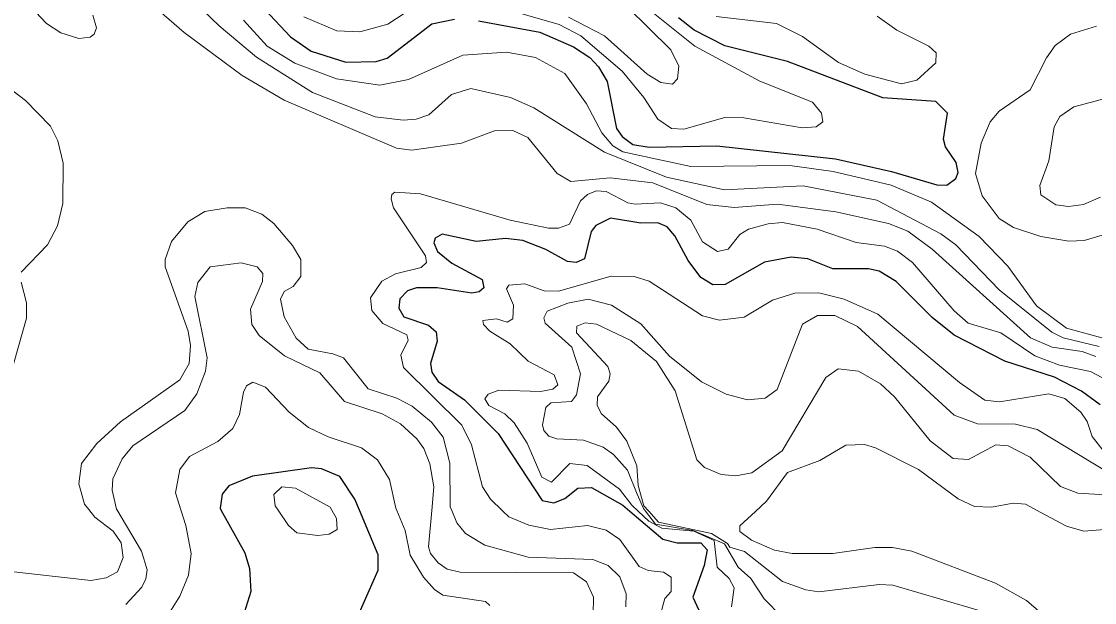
# Model space of a CAD drawing. Extents: x 473.9 to 500, y 7733.1 to 7760.8.
# Drawn here: x 486.475 to 489.264, y 7738.123 to 7739.633 of the extents above; entities that cross this region are included whole.
import ezdxf

# ---------------------------------------------------------------- set-up
doc = ezdxf.new("R2010")
doc.units = 0
doc.header["$LTSCALE"] = 0.032
doc.layers.add('1', color=7, linetype='Continuous', lineweight=25)
doc.layers.add('2', color=7, linetype='Continuous', lineweight=13)

msp = doc.modelspace()

# ---------------------------------------------------------------- linework, layer by layer
at = {"layer": '1'}
for points in [[(487.1075, 7739.6646), (487.1743, 7739.5935), (487.2282, 7739.5564), (487.318, 7739.5277), (487.3964, 7739.5289), (487.4253, 7739.5379), (487.5412, 7739.627), (487.6004, 7739.6395)], [(487.6629, 7739.6348), (487.822, 7739.6051), (487.9094, 7739.567), (487.9517, 7739.5395), (487.9749, 7739.5153), (487.9968, 7739.4769), (488.0211, 7739.3548), (488.0363, 7739.3344), (488.0635, 7739.3135), (488.1061, 7739.3061), (488.2822, 7739.3102), (488.5903, 7739.2758), (488.7357, 7739.2437), (488.8534, 7739.2085), (488.88, 7739.2081), (488.9032, 7739.2255), (488.9091, 7739.2411), (488.904, 7739.2668), (488.8765, 7739.3071), (488.8713, 7739.3276), (488.8814, 7739.3948), (488.8512, 7739.425), (488.7135, 7739.4345), (488.4657, 7739.5291), (488.3029, 7739.5698), (488.223, 7739.6104), (488.1824, 7739.6427)], [(489.2781, 7738.637), (489.2296, 7738.6721), (489.1593, 7738.7089), (489.0302, 7738.7502), (488.8986, 7738.818), (488.8415, 7738.8637), (488.748, 7738.9571), (488.7036, 7738.984), (488.6758, 7738.99), (488.5839, 7738.9899), (488.5187, 7739.016), (488.4752, 7739.0204), (488.406, 7739.0076), (488.3037, 7738.9496), (488.2716, 7738.9483), (488.2401, 7738.9674), (488.2076, 7739.0123), (488.1733, 7739.0761), (488.1527, 7739.0995), (488.1291, 7739.1097), (488.0845, 7739.1092), (488.0056, 7739.1217), (487.9675, 7739.1025), (487.9554, 7739.087), (487.9378, 7739.0165), (487.9168, 7739.007), (487.8938, 7739.0092), (487.8376, 7739.0409), (487.7775, 7739.0639), (487.7329, 7739.0688), (487.6567, 7739.0617), (487.5686, 7739.0806), (487.5501, 7739.0699), (487.5462, 7739.058), (487.5564, 7739.0351), (487.5934, 7739.0049), (487.6719, 7738.9629), (487.6763, 7738.9407), (487.6647, 7738.9302), (487.6457, 7738.9273), (487.555, 7738.941), (487.5011, 7738.9406), (487.4778, 7738.9327), (487.4585, 7738.9121), (487.4559, 7738.8882), (487.4685, 7738.8657), (487.5325, 7738.8436), (487.5527, 7738.8263), (487.5554, 7738.8023), (487.5382, 7738.7444), (487.5414, 7738.7213), (487.5579, 7738.6973), (487.6263, 7738.6495), (487.7134, 7738.5623), (487.8277, 7738.3881), (487.8587, 7738.3819), (487.8872, 7738.3936), (487.9207, 7738.42), (487.9566, 7738.4217), (488.0376, 7738.3757), (488.0556, 7738.3605), (488.1418, 7738.2875), (488.1791, 7738.2785), (488.2406, 7738.2778), (488.2573, 7738.2601)], [(487.3372, 7738.0596), (487.4021, 7738.2071), (487.4022, 7738.2469), (487.3532, 7738.3627), (487.3411, 7738.3913), (487.3022, 7738.4509), (487.2546, 7738.4701), (487.229, 7738.4729), (487.0753, 7738.4512), (487.014, 7738.4264), (486.9966, 7738.4044), (486.9909, 7738.3678), (486.9931, 7738.3638), (487.0555, 7738.2517), (487.0671, 7738.2113), (487.0711, 7738.1518), (487.0537, 7738.096)], [(488.2573, 7738.2601), (488.2489, 7738.219), (488.2196, 7738.1365), (488.2353, 7738.1033)]]:
    msp.add_lwpolyline(points, dxfattribs=at)
at = {"layer": '2'}
for points in [[(486.6602, 7739.65), (486.6697, 7739.6164), (486.6639, 7739.6003), (486.6533, 7739.5921), (486.624, 7739.5891), (486.577, 7739.6038), (486.5401, 7739.6282), (486.5122, 7739.6571)], [(489.267, 7738.7627), (489.2312, 7738.7751), (489.1534, 7738.7867), (489.097, 7738.8113), (488.8415, 7739.0417), (488.7784, 7739.0886), (488.7279, 7739.108), (488.5917, 7739.1388), (488.4395, 7739.158), (488.3275, 7739.1501), (488.2557, 7739.1578), (488.1157, 7739.2137), (488.0048, 7739.2264), (487.9023, 7739.217), (487.8667, 7739.2381), (487.791, 7739.332), (487.7523, 7739.3502), (487.7046, 7739.3486), (487.6189, 7739.3168), (487.4897, 7739.2989), (487.4495, 7739.3035), (487.158, 7739.4291), (487.0485, 7739.4924), (486.8979, 7739.6049), (486.8325, 7739.6611)], [(486.9459, 7739.6626), (486.9888, 7739.6216), (487.0856, 7739.5401), (487.2312, 7739.4486), (487.3937, 7739.385), (487.4668, 7739.3767), (487.5005, 7739.3796), (487.5332, 7739.3907), (487.5929, 7739.4435), (487.643, 7739.4588), (487.7459, 7739.4356), (487.8064, 7739.4086), (487.9898, 7739.2937), (488.1516, 7739.2289), (488.3023, 7739.1955), (488.5065, 7739.2063), (488.6979, 7739.1686), (488.864, 7739.0809), (488.9033, 7739.0526), (489.016, 7738.9354), (489.1529, 7738.8254), (489.1824, 7738.8108), (489.2755, 7738.7883)], [(487.2086, 7739.6457), (487.2946, 7739.6092), (487.354, 7739.606), (487.4274, 7739.6265), (487.4922, 7739.6686)], [(487.7091, 7739.6721), (487.8719, 7739.6257), (487.9288, 7739.596), (488.0362, 7739.5042), (488.0926, 7739.4359), (488.1284, 7739.3793), (488.164, 7739.3553), (488.1966, 7739.3535), (488.3028, 7739.384), (488.3521, 7739.3825), (488.5039, 7739.3567), (488.5398, 7739.3597), (488.5576, 7739.3723), (488.5538, 7739.3951), (488.5309, 7739.4233), (488.3942, 7739.4781), (488.2245, 7739.5687), (488.0991, 7739.6692)], [(488.0492, 7739.6715), (488.1623, 7739.5594), (488.183, 7739.5167), (488.1802, 7739.484), (488.1672, 7739.4706), (488.1368, 7739.475), (488.1006, 7739.496), (487.9903, 7739.5956), (487.8962, 7739.644)], [(488.2802, 7739.6465), (488.4368, 7739.6281), (488.5043, 7739.5943), (488.5981, 7739.5266), (488.6663, 7739.4961), (488.7623, 7739.4707), (488.8015, 7739.4803), (488.851, 7739.5254), (488.8524, 7739.5513), (488.8333, 7739.5692), (488.7499, 7739.6108), (488.6987, 7739.6469)], [(489.2917, 7738.8083), (489.1905, 7738.8358), (489.1125, 7738.8944), (489.0384, 7738.9973), (488.9638, 7739.0743), (488.84, 7739.1637), (488.7354, 7739.2076), (488.5842, 7739.2433), (488.4716, 7739.2586), (488.2144, 7739.2562), (488.0381, 7739.2946), (488.0121, 7739.3104), (487.9828, 7739.3436), (487.9431, 7739.4191), (487.8867, 7739.4978), (487.8107, 7739.54), (487.7357, 7739.5537), (487.6219, 7739.5456), (487.4806, 7739.482), (487.4061, 7739.4676), (487.2934, 7739.4841), (487.1857, 7739.5248), (487.1137, 7739.569), (487.0522, 7739.6368)], [(489.2685, 7739.6207), (489.201, 7739.6), (489.1616, 7739.5705), (489.1387, 7739.5387), (489.0964, 7739.4554), (489.0156, 7739.4004), (488.9927, 7739.3727), (488.9694, 7739.3172), (488.9541, 7739.2381), (488.972, 7739.18), (489.0157, 7739.1207), (489.0532, 7739.0973), (489.124, 7739.0739), (489.1968, 7739.0625), (489.237, 7739.0641), (489.3861, 7739.1085)], [(486.43, 7739.4706), (486.4851, 7739.4274), (486.5503, 7739.3608), (486.5695, 7739.3232), (486.583, 7739.2653), (486.5822, 7739.1603), (486.5685, 7739.1019), (486.5429, 7739.0526), (486.4739, 7738.9819)], [(489.2793, 7739.1762), (489.2349, 7739.1571), (489.1957, 7739.1526), (489.1626, 7739.157), (489.1236, 7739.1824), (489.1216, 7739.207), (489.1444, 7739.2711), (489.1584, 7739.3597), (489.1736, 7739.3864), (489.2102, 7739.4116), (489.3239, 7739.442)], [(488.1364, 7738.0953), (488.1469, 7738.1338), (488.163, 7738.1515), (488.163, 7738.1893), (488.1437, 7738.2022), (488.1035, 7738.2062), (488.0802, 7738.2166), (488.0303, 7738.2866), (487.9941, 7738.3107), (487.9459, 7738.3228), (487.8494, 7738.3131), (487.7931, 7738.3244), (487.7417, 7738.3461), (487.7254, 7738.3615), (487.6934, 7738.3919), (487.6733, 7738.4233), (487.6444, 7738.5326), (487.6194, 7738.5841), (487.4675, 7738.7336), (487.4611, 7738.7658), (487.4796, 7738.8052), (487.4763, 7738.8189), (487.4144, 7738.8486), (487.3855, 7738.8816), (487.3823, 7738.9153), (487.4112, 7738.958), (487.4466, 7738.9772), (487.5133, 7738.9941), (487.5278, 7739.007), (487.5246, 7739.0239), (487.4418, 7739.1485), (487.4361, 7739.1726), (487.4377, 7739.1839), (487.445, 7739.1895), (487.5117, 7739.1855), (487.7449, 7739.1171), (487.8446, 7739.0962), (487.8703, 7739.0962), (487.8992, 7739.1067), (487.9274, 7739.167), (487.9459, 7739.1839), (487.9684, 7739.1927), (487.9941, 7739.1911), (488.0504, 7739.1622)], [(486.4394, 7738.2044), (486.6552, 7738.1805), (486.6954, 7738.1873), (486.7244, 7738.2031), (486.7392, 7738.2399), (486.7343, 7738.278), (486.7136, 7738.3085), (486.6653, 7738.3451), (486.6498, 7738.3649), (486.639, 7738.3786), (486.6241, 7738.4317), (486.6313, 7738.4843), (486.6707, 7738.5359), (486.7322, 7738.5924), (486.8867, 7738.7018), (486.9105, 7738.7439), (486.9141, 7738.7908), (486.9078, 7738.8284), (486.8484, 7738.9957), (486.8485, 7739.0149), (486.8647, 7739.0616), (486.9074, 7739.1126), (486.9516, 7739.1394), (487.0099, 7739.1492), (487.0564, 7739.1489), (487.1, 7739.1323), (487.131, 7739.1085), (487.1796, 7739.0511), (487.2005, 7739.0149), (487.2005, 7738.9707), (487.1807, 7738.9441), (487.1572, 7738.9313), (487.1483, 7738.9112), (487.1577, 7738.8654), (487.1888, 7738.8104), (487.2198, 7738.7811), (487.2843, 7738.7695), (487.3116, 7738.7587), (487.3758, 7738.6782), (487.4505, 7738.6539), (487.4903, 7738.6333), (487.5407, 7738.592), (487.571, 7738.5526), (487.5881, 7738.4854), (487.5893, 7738.3719), (487.5934, 7738.3619), (487.6066, 7738.3299), (487.6289, 7738.302), (487.679, 7738.2722), (487.7913, 7738.2411), (487.9598, 7738.2344), (487.9994, 7738.2194), (488.0302, 7738.1895), (488.0461, 7738.1456), (488.0456, 7738.1121)], [(488.0504, 7739.1622), (488.0697, 7739.1581), (488.1356, 7739.1622), (488.1758, 7739.1485), (488.2144, 7739.1171), (488.245, 7739.0601), (488.2836, 7739.0351), (488.3117, 7739.0416), (488.3415, 7739.0794), (488.364, 7739.093), (488.4154, 7739.1075), (488.4524, 7739.1107), (488.5425, 7739.093), (488.6438, 7739.0584), (488.7177, 7739.0496), (488.7515, 7739.0359), (488.7909, 7739.007), (488.8986, 7738.8808), (488.9348, 7738.8494), (489.0201, 7738.8237), (489.1085, 7738.7642), (489.1728, 7738.7401), (489.2532, 7738.7232), (489.3577, 7738.6677)], [(487.9603, 7738.0919), (487.9619, 7738.137), (487.943, 7738.1768), (487.9099, 7738.2), (487.6146, 7738.2022), (487.5813, 7738.21), (487.5578, 7738.226), (487.5381, 7738.2501), (487.5326, 7738.2678), (487.5413, 7738.3621), (487.547, 7738.4238), (487.5363, 7738.4832), (487.5202, 7738.5234), (487.502, 7738.5486), (487.4602, 7738.5872), (487.4119, 7738.6137), (487.3148, 7738.6453), (487.25, 7738.7203), (487.1589, 7738.7644), (487.0928, 7738.8171), (487.0732, 7738.8456), (487.0703, 7738.8858), (487.1009, 7738.9577), (487.1022, 7738.9782), (487.0873, 7738.9953), (487.0459, 7739.0061), (486.9654, 7738.9952), (486.9334, 7738.955), (486.9256, 7738.9186), (486.9577, 7738.7588), (486.9528, 7738.724), (486.9304, 7738.665), (486.8993, 7738.6224), (486.7644, 7738.5304), (486.7367, 7738.4967), (486.7127, 7738.4446), (486.7105, 7738.4146), (486.7223, 7738.3654), (486.7228, 7738.3646), (486.7872, 7738.2561), (486.8016, 7738.2083), (486.7985, 7738.1842), (486.7875, 7738.1626), (486.7463, 7738.1176)], [(486.4742, 7738.9556), (486.4882, 7738.9019), (486.4881, 7738.8617), (486.4446, 7738.7084)], [(488.4845, 7738.9272), (488.4267, 7738.9089), (488.3532, 7738.8643), (488.2889, 7738.8566), (488.2448, 7738.8678), (488.1066, 7738.9579), (488.0676, 7738.97), (488.0074, 7738.9715), (487.8705, 7738.9321), (487.8334, 7738.9334), (487.7834, 7738.9514), (487.7416, 7738.948), (487.7352, 7738.9383), (487.7538, 7738.8955), (487.7518, 7738.8606), (487.7369, 7738.8519), (487.7091, 7738.8601), (487.6741, 7738.8561), (487.6756, 7738.846), (487.6918, 7738.8279), (487.7452, 7738.7951), (487.7916, 7738.7501), (487.8592, 7738.7144), (487.8692, 7738.6892), (487.856, 7738.6777), (487.8241, 7738.6717), (487.7158, 7738.6747), (487.6874, 7738.6641), (487.6789, 7738.652), (487.6894, 7738.6349), (487.7315, 7738.6137), (487.7552, 7738.5904), (487.789, 7738.5375), (487.827, 7738.4491), (487.8527, 7738.4355), (487.8999, 7738.4847), (487.9448, 7738.479), (488.0287, 7738.4177), (488.0607, 7738.3756), (488.0772, 7738.3604), (488.1053, 7738.3345), (488.1393, 7738.3163), (488.2224, 7738.3082), (488.2754, 7738.2838), (488.2828, 7738.2145), (488.3139, 7738.1851), (488.3267, 7738.1612), (488.3202, 7738.1118)], [(489.2889, 7738.5144), (489.2575, 7738.5547), (489.2442, 7738.5937), (489.2284, 7738.6181), (489.1866, 7738.6532), (489.1444, 7738.6651), (489.0167, 7738.6444), (488.9788, 7738.6488), (488.9123, 7738.6945), (488.7005, 7738.8722), (488.6126, 7738.9113), (488.5472, 7738.9283), (488.4845, 7738.9272)], [(488.4512, 7738.0861), (488.4053, 7738.1322), (488.3703, 7738.1852), (488.3374, 7738.2151), (488.3019, 7738.2752), (488.2202, 7738.3106), (488.1224, 7738.327), (488.097, 7738.3604), (488.0916, 7738.3674), (488.0747, 7738.4047), (488.0499, 7738.467), (488.0134, 7738.5077), (487.9863, 7738.5264), (487.9356, 7738.5447), (487.8665, 7738.5485), (487.8457, 7738.5556), (487.8326, 7738.5701), (487.8294, 7738.5851), (487.8376, 7738.6303), (487.851, 7738.6416), (487.9047, 7738.6458), (487.9171, 7738.6632), (487.9274, 7738.717), (487.9056, 7738.7866), (487.8359, 7738.8487), (487.8325, 7738.8633), (487.8415, 7738.8802), (487.8949, 7738.9009), (487.9474, 7738.9112), (488.008, 7738.8962), (488.0842, 7738.8474), (488.1587, 7738.7634), (488.2424, 7738.697), (488.3061, 7738.6646), (488.3618, 7738.6501), (488.4073, 7738.6542)], [(488.4073, 7738.6542), (488.4387, 7738.6765), (488.5047, 7738.8468), (488.544, 7738.8694), (488.589, 7738.869), (488.6476, 7738.8405), (488.8986, 7738.6098), (488.9592, 7738.5871), (489.0585, 7738.5864), (489.1149, 7738.5724), (489.3336, 7738.4403)], [(489.3926, 7738.3968), (489.2201, 7738.407), (489.1751, 7738.4247), (489.0963, 7738.5004), (489.0393, 7738.5301), (489.0075, 7738.5327), (488.9361, 7738.4951), (488.8958, 7738.4972), (488.8362, 7738.5436), (488.7434, 7738.658), (488.7074, 7738.6917), (488.6503, 7738.724), (488.5972, 7738.73), (488.565, 7738.7082), (488.4515, 7738.5175), (488.3732, 7738.4603), (488.3312, 7738.4522), (488.2933, 7738.4558), (488.2503, 7738.4737), (488.2302, 7738.4935), (488.1738, 7738.6729), (488.1251, 7738.7496), (488.0582, 7738.8041), (487.9694, 7738.8463), (487.9395, 7738.8501), (487.9178, 7738.8415), (487.9171, 7738.8241), (487.9985, 7738.7367), (488.0044, 7738.717), (488.0014, 7738.6982), (487.9721, 7738.6577), (487.9708, 7738.6361), (487.9818, 7738.6146), (488.0214, 7738.5784), (488.0479, 7738.5422), (488.074, 7738.4779), (488.0773, 7738.4272), (488.0925, 7738.3741), (488.1049, 7738.3603), (488.1305, 7738.332), (488.2682, 7738.3027), (488.3101, 7738.2762), (488.3157, 7738.2668), (488.354, 7738.2556), (488.4528, 7738.1773), (488.5129, 7738.1556), (488.5467, 7738.1507), (488.7037, 7738.1697), (488.7397, 7738.1684), (488.9991, 7738.0919)], [(486.8434, 7738.0705), (486.8864, 7738.1391), (486.9092, 7738.1944), (486.9159, 7738.2506), (486.9022, 7738.3235), (486.889, 7738.3641), (486.8749, 7738.4077), (486.8865, 7738.4688), (486.9118, 7738.5024), (486.9854, 7738.5419), (487.0241, 7738.5752), (487.0413, 7738.6114), (487.0516, 7738.6695), (487.0601, 7738.686), (487.0758, 7738.6956), (487.1092, 7738.6827), (487.1704, 7738.6175), (487.2211, 7738.5782), (487.272, 7738.5537), (487.3584, 7738.5248), (487.4006, 7738.494), (487.431, 7738.4431), (487.4477, 7738.3686), (487.4503, 7738.3624), (487.4723, 7738.3101), (487.4852, 7738.2464), (487.5199, 7738.1885), (487.5487, 7738.1566), (487.5701, 7738.1425), (487.6807, 7738.1254), (487.6918, 7738.1152)], [(489.3968, 7738.3212), (489.2359, 7738.3084), (489.1911, 7738.3217), (489.1241, 7738.3571), (489.0843, 7738.3782), (489.0521, 7738.3814), (488.9962, 7738.3712), (488.9513, 7738.3729), (488.9088, 7738.3923), (488.8064, 7738.4685), (488.6943, 7738.5253), (488.6662, 7738.5335), (488.6173, 7738.5319), (488.5499, 7738.492), (488.4653, 7738.4607), (488.4114, 7738.386), (488.3824, 7738.3595), (488.3418, 7738.3222), (488.3421, 7738.308), (488.3719, 7738.285), (488.4319, 7738.2593), (488.4781, 7738.2504)], [(488.4781, 7738.2504), (488.5838, 7738.2504), (488.6926, 7738.2662), (488.7387, 7738.2664), (488.7889, 7738.2566), (489.0065, 7738.1735), (489.0864, 7738.1286), (489.143, 7738.0799), (489.1648, 7738.0144), (489.1631, 7737.9567), (489.1248, 7737.8942), (489.1243, 7737.8583), (489.2531, 7737.6578), (489.2884, 7737.5538)]]:
    msp.add_lwpolyline(points, dxfattribs=at)
msp.add_lwpolyline([(487.1903, 7738.3039), (487.1691, 7738.3228), (487.1418, 7738.3633), (487.1342, 7738.3747), (487.1304, 7738.4039), (487.1517, 7738.424), (487.1867, 7738.4204), (487.2773, 7738.3709), (487.2817, 7738.3629), (487.2935, 7738.3417), (487.295, 7738.3129), (487.2742, 7738.3005), (487.2453, 7738.297)], close=True, dxfattribs=at)

doc.saveas('drawing.dxf')
